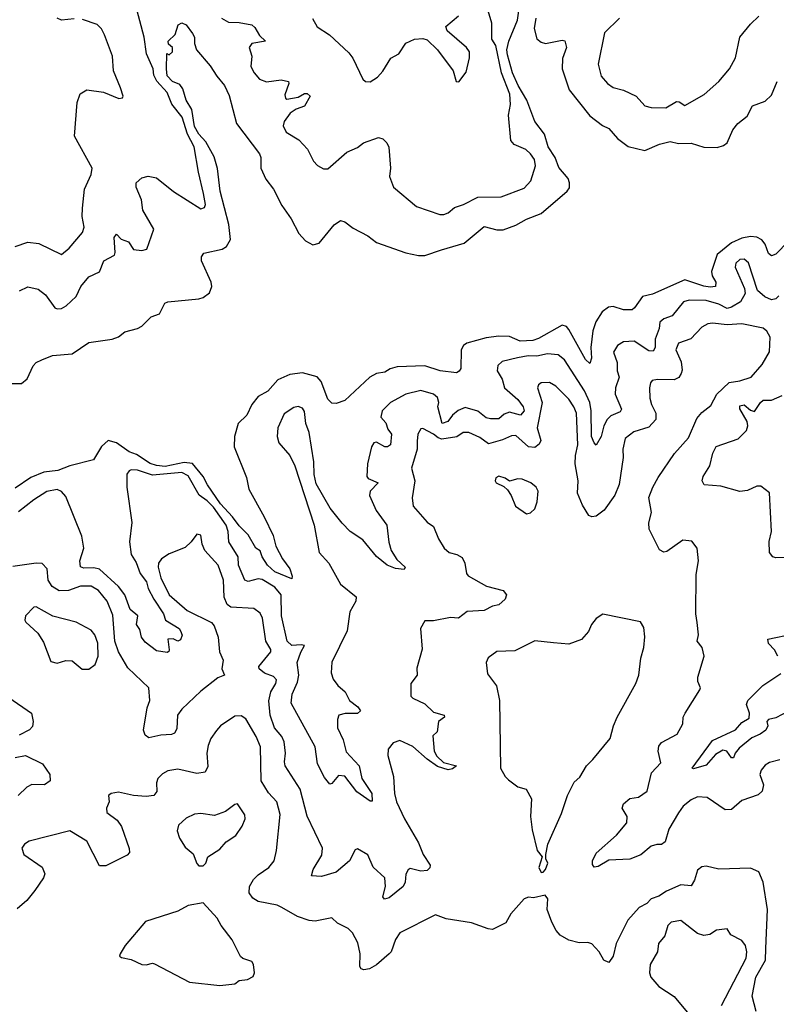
# Model space of a CAD drawing. Extents: x 1690054 to 1842981, y 782881 to 914114.
# Tile 336 of 656: x 1741627 to 1745208, y 892127 to 896787. Entities that reach past the tile are written whole.
import ezdxf

# ---------------------------------------------------------------- set-up
doc = ezdxf.new("R2010")
doc.units = 0

msp = doc.modelspace()

# ---------------------------------------------------------------- linework, layer by layer
at = {"layer": '0CON10XD'}
for points in [[(1741626.8, 895503.2), (1741665, 895523.3), (1741715, 895511.5), (1741748.5, 895485), (1741793.8, 895423.8), (1741805, 895418.1), (1741825, 895419.4), (1741847.4, 895432.6), (1741895, 895477.5), (1741916.2, 895525), (1741955, 895570.6), (1742005, 895594.4), (1742025.8, 895645), (1742075, 895672), (1742079.1, 895685), (1742074.1, 895755.9), (1742085, 895771.9), (1742107.5, 895747.5), (1742141.5, 895735), (1742165, 895698.6), (1742205, 895694.4), (1742228.8, 895701.2), (1742262.5, 895795), (1742209.5, 895885), (1742203.5, 895935), (1742178.1, 895995), (1742178.6, 896015), (1742205, 896038.5), (1742235, 896046.2), (1742275, 896039.1), (1742355, 895973.1), (1742485, 895892.5), (1742502.1, 895897.9), (1742507, 895913), (1742496.9, 895965), (1742472.7, 896065), (1742452.7, 896185), (1742421.7, 896245), (1742395.4, 896325.4), (1742347.8, 896387.8), (1742325, 896442.9), (1742276.5, 896496.5), (1742261.3, 896525), (1742259.5, 896555), (1742227.8, 896625), (1742216.1, 896705), (1742168.1, 896885)], [(1741580, 895065), (1741635, 895065.5), (1741662.2, 895087.8), (1741690.9, 895149.1), (1741705, 895163.8), (1741732.3, 895177.7), (1741781.9, 895198.1), (1741875, 895205.6), (1741955, 895259.5), (1742065, 895274.2), (1742095, 895286.2), (1742125, 895310), (1742185, 895326.2), (1742205, 895336.7), (1742249.1, 895380.9), (1742288.8, 895395), (1742314, 895445), (1742327.9, 895452.1), (1742475, 895466), (1742495, 895472), (1742525, 895493.8), (1742535.7, 895524.3), (1742532.9, 895545), (1742488, 895645), (1742486.7, 895665), (1742498.3, 895681.7), (1742585, 895700.9), (1742605.8, 895714.2), (1742624.1, 895745.9), (1742617.1, 895817.1), (1742575.8, 895975), (1742562.9, 896082.9), (1742547.2, 896137.2), (1742508.3, 896208.3), (1742475, 896245.4), (1742455, 896281.5), (1742441.9, 896361.9), (1742415, 896406), (1742399.7, 896459.7), (1742385, 896480), (1742350, 896495), (1742325, 896522), (1742321.4, 896555), (1742323, 896627), (1742335, 896620), (1742350, 896635), (1742350, 896655), (1742331.7, 896671.7), (1742330, 896685), (1742363.6, 896716.4), (1742377, 896763), (1742395, 896772.5), (1742415, 896762.5), (1742445, 896722.5), (1742453.8, 896705), (1742453.9, 896673.9), (1742463.9, 896643.9), (1742528.6, 896568.6), (1742559.3, 896519.3), (1742596.2, 896476.2), (1742618.9, 896428.9), (1742652.5, 896295), (1742761.5, 896151.5), (1742767.5, 896135), (1742768.4, 896085), (1742791.5, 896031.5), (1742827.8, 895985), (1742868.3, 895908.3), (1742912.2, 895845), (1742947.5, 895775), (1742979.7, 895739.7), (1743015, 895721.4), (1743045, 895730), (1743115, 895816.2), (1743145, 895836.2), (1743165, 895830), (1743205, 895800.8), (1743275, 895764.2), (1743315, 895732.5), (1743455, 895683.5), (1743515, 895670.5), (1743545, 895670.5), (1743622.6, 895697.4), (1743730.2, 895729.8), (1743825, 895807.8), (1743885, 895793.1), (1743915, 895793.2), (1743975, 895814), (1744025, 895843.1), (1744095, 895870), (1744218.6, 895975), (1744228.3, 895991.7), (1744229.6, 896015), (1744222, 896035), (1744178.2, 896088.2), (1744161, 896135), (1744128.7, 896185), (1744111.2, 896245), (1744065.3, 896305), (1744026.4, 896406.4), (1743986, 896475), (1743959.9, 896535), (1743935, 896620), (1743932.7, 896645), (1743941.5, 896685), (1743982.9, 896785), (1743990.6, 896839.4)], [(1742582.7, 896795), (1742615, 896775.5), (1742665, 896774.5), (1742725, 896762.2), (1742739.8, 896749.8), (1742761.7, 896711.7), (1742790, 896685), (1742726.2, 896675), (1742713.3, 896655), (1742725.3, 896615), (1742721.5, 896565), (1742736.9, 896535), (1742762.5, 896505), (1742795, 896492.3), (1742865, 896503.2), (1742898.5, 896495), (1742900, 896485), (1742881.8, 896431.8), (1742884.4, 896415), (1742891.6, 896411.6), (1742945, 896419.6), (1742975, 896438.1), (1742987.8, 896437.8), (1743002.1, 896425), (1742975, 896377.5), (1742935, 896364.3), (1742907.8, 896345), (1742878.2, 896305), (1742873.3, 896285), (1742887.5, 896255), (1742948.7, 896218.7), (1742989.6, 896175), (1743017.2, 896117.2), (1743036.4, 896096.4), (1743065, 896080.8), (1743085, 896080.8), (1743175, 896159.4), (1743225, 896182.5), (1743254, 896205), (1743325, 896228.8), (1743345, 896223.3), (1743364.3, 896204.3), (1743374.3, 896184.3), (1743381.1, 896085), (1743376.9, 896045), (1743395.8, 895995), (1743505, 895902.9), (1743615, 895865.5), (1743635, 895864.5), (1743655, 895873.3), (1743685, 895898.9), (1743727.1, 895912.9), (1743795, 895946.9), (1743905, 895948.2), (1744015, 895990.4), (1744045.4, 896025), (1744067.3, 896095), (1744063.3, 896125), (1744045, 896152.9), (1744022.2, 896172.2), (1743966.4, 896196.4), (1743950.6, 896215), (1743940.5, 896335), (1743950, 896385), (1743946.7, 896435), (1743907.6, 896535), (1743881.1, 896665), (1743861.5, 896695), (1743860.7, 896770.7), (1743839.3, 896845)], [(1743012.3, 896792.3), (1743035, 896753.3), (1743092.5, 896715), (1743185, 896630), (1743204.2, 896604.2), (1743251.2, 896505), (1743263.9, 896493.9), (1743285, 896493.3), (1743320, 896515), (1743345, 896543.8), (1743382.9, 896605), (1743420.8, 896625), (1743455, 896675.7), (1743495, 896694.4), (1743535, 896698.6), (1743555, 896692), (1743603.8, 896645), (1743678, 896545), (1743692.5, 896495), (1743705, 896492.5), (1743740.6, 896539.4), (1743756.2, 896606.2), (1743755.3, 896635), (1743741.2, 896655), (1743650, 896735), (1743643.8, 896755), (1743703.8, 896805)], [(1744465.6, 896795), (1744394.4, 896725), (1744363.8, 896576.2), (1744379.2, 896519.2), (1744408.6, 896485), (1744436.2, 896466.2), (1744485, 896453.5), (1744543.8, 896425), (1744585, 896378.6), (1744615, 896371.1), (1744685, 896370.4), (1744735, 896400), (1744748.3, 896398.3), (1744775, 896380.5), (1744866.9, 896433.1), (1744935.8, 896495), (1744985.6, 896555), (1745015, 896606.7), (1745035.5, 896704.5), (1745085, 896766), (1745125, 896804.2)], [(1741605, 895712.9), (1741666.1, 895733.9), (1741717, 895727), (1741825, 895676.2), (1741862, 895705), (1741925, 895779.2), (1741931.8, 895805), (1741923.1, 895855), (1741924.4, 895895), (1741934.2, 895984.2), (1741965.7, 896054.3), (1741969.4, 896085), (1741886.2, 896235), (1741899.5, 896395), (1741913.2, 896436.8), (1741945, 896455.8), (1742023.6, 896443.6), (1742096.1, 896413.9), (1742113, 896417), (1742116, 896425), (1742104, 896465), (1742071.4, 896545), (1742065.8, 896614.2), (1742028.6, 896715), (1742013.6, 896743.6), (1741993.6, 896763.6), (1741925, 896787.5)], [(1741885, 896790.4), (1741824.4, 896784.4), (1741804.4, 896794.4)], [(1744069.6, 896795), (1744062.3, 896745), (1744075, 896697.1), (1744095, 896680), (1744115, 896674.5), (1744195, 896690), (1744207.1, 896687.1), (1744214.3, 896655), (1744196.2, 896603.8), (1744194.1, 896555), (1744227.1, 896455), (1744325, 896331.5), (1744385, 896285.6), (1744415, 896271.4), (1744455.3, 896225.3), (1744506.2, 896186.2), (1744585, 896167.3), (1744655, 896198.2), (1744705, 896211.1), (1744745, 896201.6), (1744805, 896203.2), (1744865, 896183.6), (1744927.4, 896182.6), (1744958, 896192), (1744975.5, 896204.5), (1745002.5, 896265), (1745025, 896295.7), (1745069.9, 896330.1), (1745095, 896378.6), (1745155, 896401.4), (1745185, 896429.2), (1745211.1, 896495)], [(1745265, 895738.5), (1745205, 895676.9), (1745185, 895670), (1745171.1, 895681.1), (1745154.3, 895724.3), (1745138.8, 895745), (1745115, 895758.3), (1745085, 895760.2), (1745045, 895753.5), (1744995, 895731.6), (1744928.2, 895675), (1744900.3, 895595), (1744904.4, 895574.4), (1744920.8, 895545), (1744920, 895525), (1744895, 895521), (1744865, 895525.2), (1744775, 895555.6), (1744621.5, 895488.5), (1744573.8, 895476.2), (1744537.1, 895422.9), (1744525, 895414.5), (1744485, 895414.1), (1744435, 895429.6), (1744414.1, 895425.9), (1744382.9, 895405), (1744353.8, 895356.2), (1744339.6, 895315), (1744330.6, 895235), (1744333.6, 895185), (1744325, 895159.2), (1744305, 895178.6), (1744225, 895320.9), (1744214.7, 895334.7), (1744195, 895341.5), (1744082.5, 895277.5), (1744055, 895269.3), (1743995, 895266.2), (1743945, 895286.8), (1743895, 895289.7), (1743835, 895281.9), (1743743.5, 895256.5), (1743727.1, 895245), (1743716, 895225), (1743714, 895136), (1743707.1, 895122.9), (1743694.2, 895115.8), (1743617.5, 895125), (1743545, 895148.6), (1743413.5, 895143.5), (1743380, 895135), (1743355, 895119.4), (1743315, 895111.8), (1743284.2, 895095), (1743165.5, 894984.5), (1743125, 894970), (1743105, 894972), (1743085, 894991.2), (1743053.8, 895075), (1743035, 895096.5), (1742965, 895115.9), (1742905, 895107.1), (1742848.1, 895081.9), (1742800.6, 895029.4), (1742755, 895004.2), (1742725.6, 894965), (1742701.9, 894915), (1742660.9, 894875), (1742643.1, 894815), (1742642.2, 894765), (1742699.8, 894619.8), (1742712.2, 894565), (1742784, 894434), (1742826.8, 894345), (1742840, 894295), (1742871.4, 894235), (1742905, 894187.5), (1742916.7, 894153.3), (1742915, 894140), (1742835, 894173.8), (1742799.1, 894205), (1742774.3, 894245), (1742765, 894272.5), (1742745, 894286), (1742708.2, 894348.2), (1742665, 894390.7), (1742634.7, 894434.7), (1742578, 894495), (1742515.7, 894585), (1742495.3, 894625.3), (1742445, 894687), (1742405, 894691.7), (1742315, 894671.6), (1742275, 894676.8), (1742245, 894687.1), (1742179.1, 894729.1), (1742145, 894741.8), (1742085, 894783.9), (1742045, 894795.9), (1742013.7, 894766.3), (1741975.8, 894704.3), (1741864.6, 894675.4), (1741807, 894653), (1741741.4, 894645), (1741679.6, 894620.4), (1741605, 894569.2)], [(1745219.4, 895480.6), (1745205, 895466), (1745185, 895460.5), (1745153.9, 895475), (1745118.5, 895505), (1745075.8, 895635.8), (1745055, 895653.1), (1745035, 895652.2), (1745015.6, 895635), (1745013.5, 895616.5), (1745056.5, 895515), (1745060.5, 895490.5)], [(1745060.5, 895490.5), (1745037.6, 895452.4), (1744995, 895425.7), (1744975, 895420), (1744935, 895440.2), (1744875, 895458.5), (1744795, 895459.6), (1744768.1, 895451.9), (1744715, 895385.4), (1744675, 895370.6), (1744656.9, 895355), (1744653.8, 895325), (1744634.4, 895275.6), (1744633.8, 895235), (1744625, 895217.5), (1744605, 895220), (1744535, 895264.7), (1744485, 895262.1), (1744455.3, 895244.7), (1744437.2, 895212.8), (1744454.3, 895165), (1744454.8, 895125), (1744463.9, 895095), (1744446.9, 895045), (1744445.3, 895015.3), (1744475, 894943.3), (1744468.3, 894931.7), (1744425, 894911.9), (1744407.9, 894895), (1744391.9, 894865), (1744378.4, 894815), (1744355, 894773.8), (1744345, 894783.8), (1744333.4, 894815), (1744331.8, 894935), (1744325, 894975.4), (1744300.5, 895030.5), (1744205, 895177.5), (1744175, 895200.4), (1744125, 895206.3), (1744075, 895195.2), (1744033.8, 895196.2), (1743983, 895187), (1743910.9, 895169.1), (1743889.1, 895150.9), (1743886.2, 895125), (1743909.6, 895085), (1743921.2, 895045), (1743985, 894989.8), (1744010.4, 894955), (1744014.4, 894935), (1743996.7, 894915), (1743945, 894929.3), (1743919.6, 894920.4), (1743895, 894898.5), (1743855, 894897.2), (1743835, 894902.2), (1743795, 894934.1), (1743735, 894951.3), (1743702.8, 894937.2), (1743675.9, 894915), (1743653.6, 894885), (1743626.3, 894876.3), (1743605.7, 894955), (1743610, 894975), (1743605, 894998.5), (1743585, 895014.1), (1743525, 895032), (1743455, 895015.3), (1743381.4, 894975), (1743342.9, 894935), (1743336.5, 894905), (1743359, 894879), (1743368.7, 894848.7), (1743387.1, 894825), (1743381.1, 894775), (1743367.5, 894765), (1743355, 894764.8), (1743315, 894787.8), (1743302.9, 894785), (1743292.5, 894765), (1743272.9, 894685), (1743270, 894625), (1743275.8, 894615), (1743323.3, 894595), (1743286.2, 894555), (1743283.2, 894535), (1743313.8, 894463.8), (1743364.1, 894394.1), (1743373.7, 894313.7), (1743385.4, 894275), (1743412.4, 894232.4), (1743450.5, 894195), (1743446.2, 894185), (1743405, 894189.4), (1743365.4, 894205), (1743315, 894246.7), (1743250.5, 894325), (1743190.8, 894365), (1743153.6, 894403.6), (1743095.7, 894475), (1743030, 894590), (1743020, 894635), (1743019.1, 894695), (1742996.7, 894833.3), (1742981.2, 894875), (1742975, 894933.3), (1742965, 894948.6), (1742945, 894955.5), (1742925, 894951.5), (1742878.7, 894921.3), (1742848.5, 894855), (1742845.5, 894815), (1742852.9, 894785), (1742905.7, 894725), (1742929.2, 894675), (1743020, 894395), (1743044, 894265), (1743090, 894215), (1743144.5, 894115), (1743219.2, 894055), (1743218.1, 894035), (1743189.5, 893985), (1743177.5, 893895), (1743104, 893746), (1743100.7, 893695), (1743110.4, 893665), (1743133.1, 893635), (1743167.1, 893605), (1743187.9, 893565), (1743226.9, 893535), (1743239.2, 893515), (1743226.4, 893503.6), (1743166.6, 893503.4), (1743138, 893495), (1743130.7, 893475), (1743130.5, 893435), (1743158.1, 893378.1), (1743172.4, 893322.4), (1743233.3, 893255), (1743246, 893196), (1743293.6, 893125), (1743295, 893087.5), (1743285, 893088.8), (1743221.8, 893131.8), (1743165, 893207.3), (1743135, 893209.1), (1743105, 893172), (1743095, 893168), (1743070.1, 893200.1), (1743036.5, 893265), (1743024.7, 893345), (1742912.1, 893552.1), (1742916.8, 893595), (1742942.2, 893652.2), (1742948.4, 893685), (1742940.7, 893745), (1742957, 893793), (1742975.6, 893825), (1742958.9, 893828.9), (1742915, 893824.3), (1742893.6, 893845), (1742866.7, 893965), (1742865, 894065.3), (1742835, 894101.2), (1742775, 894136.7), (1742755, 894140), (1742708, 894128), (1742693.1, 894135), (1742662, 894205), (1742661.4, 894245), (1742617.3, 894315), (1742614.4, 894365), (1742603.8, 894395), (1742545, 894479), (1742515, 894510.4), (1742476.1, 894536.1), (1742425, 894628.4), (1742395, 894644.1), (1742255, 894631.7), (1742185, 894655.3), (1742155, 894656.5), (1742145, 894652.5), (1742134, 894636), (1742134.6, 894575), (1742157.4, 894407.4), (1742146.5, 894315), (1742155.3, 894255), (1742177.7, 894217.7), (1742197.6, 894165), (1742226.4, 894126.4), (1742235.4, 894095.4), (1742262, 894045), (1742307.2, 893975), (1742317.3, 893945), (1742381.5, 893905), (1742388.2, 893895), (1742395.6, 893874.4), (1742388.8, 893851.2), (1742375, 893846.2), (1742354.1, 893855.9), (1742327.5, 893855), (1742334, 893805), (1742333.6, 893796.4), (1742325, 893791.2), (1742275, 893800), (1742220.7, 893840.7), (1742203.9, 893865), (1742195, 893900), (1742180.6, 893925), (1742186.7, 893965), (1742149.4, 893995), (1742124.8, 894065), (1742095, 894103.8), (1742005, 894185.7), (1741977.4, 894192.6), (1741930.7, 894190.7), (1741915, 894197.5), (1741912.2, 894225), (1741930.5, 894285), (1741921.8, 894341.8), (1741845, 894530.4), (1741825, 894553.6), (1741805, 894562.9), (1741755.7, 894554.3), (1741693.5, 894515), (1741621.7, 894458.3)], [(1745225, 893284.3), (1745175, 893271.4), (1745155, 893258.6), (1745135.7, 893235), (1745130, 893215), (1745146.9, 893165), (1745140.8, 893135), (1745121.1, 893118.9), (1745045, 893091.9), (1744995, 893048.1), (1744965, 893046.9), (1744880, 893105), (1744835, 893108.1), (1744805, 893094.4), (1744766.7, 893065), (1744745, 893033.3), (1744699.3, 892955), (1744681.1, 892895), (1744665, 892882.9), (1744642.5, 892882.5), (1744615.7, 892875), (1744566.2, 892833.8), (1744515, 892813.8), (1744415, 892809.5), (1744365, 892779.5), (1744345.8, 892775.8), (1744338, 892788), (1744338.2, 892805), (1744355, 892841.8), (1744452.1, 892927.9), (1744500.5, 892985), (1744501.3, 893015), (1744478.9, 893055), (1744484.7, 893075), (1744515, 893100.3), (1744555, 893107.1), (1744596.2, 893135), (1744617.4, 893222.6), (1744660.4, 893269.6), (1744648.2, 893325), (1744651.7, 893348.3), (1744665, 893365.6), (1744738.8, 893405), (1744765.6, 893455), (1744767.1, 893485), (1744775.5, 893504.5), (1744846.2, 893615), (1744848.8, 893625), (1744836.7, 893655), (1744836.2, 893675), (1744865.7, 893775), (1744856.7, 893815), (1744833.3, 893845), (1744840, 893875), (1744833.6, 893933.6), (1744826.2, 893975), (1744828.8, 894161.2), (1744840, 894225), (1744833.3, 894285), (1744808.3, 894318.3), (1744765, 894323.8), (1744689.7, 894270.3), (1744675, 894267.5), (1744655, 894277.5), (1744606.1, 894376.1), (1744604.5, 894405), (1744616.5, 894455), (1744604.4, 894525.6), (1744622.5, 894575), (1744649.3, 894620.7), (1744725.5, 894734.5), (1744792.8, 894807.2), (1744831.3, 894898.7), (1744855, 894927.5), (1744898.3, 894961.7), (1744925.7, 895015), (1744985, 895070.6), (1745035, 895077.9), (1745088, 895095), (1745141.1, 895155), (1745175.6, 895215.6), (1745178.5, 895285), (1745162.8, 895312.8), (1745145, 895327.5), (1745045, 895346.8), (1744975, 895342), (1744905, 895351.1), (1744883.1, 895346.9), (1744855, 895331.4), (1744803.5, 895276.5), (1744745, 895255.5), (1744731.8, 895225), (1744757.5, 895167.5), (1744762.2, 895127.8), (1744758, 895112), (1744746.1, 895093.9), (1744725, 895082.5), (1744645, 895084.3), (1744620.8, 895079.2), (1744612.3, 895067.7), (1744606.9, 895045), (1744608.9, 894995), (1744616.4, 894965), (1744638.2, 894925), (1744637.1, 894895), (1744605, 894858.4), (1744534, 894836), (1744493.1, 894805), (1744481.9, 894755), (1744482.2, 894715), (1744463.3, 894586.7), (1744444, 894536), (1744393.5, 894465), (1744355, 894437.9), (1744335, 894434.5), (1744320.8, 894440.8), (1744289.8, 894489.8), (1744266.6, 894546.6), (1744270.3, 894605), (1744256.1, 894685), (1744257.4, 894725), (1744268.7, 894775), (1744261.6, 894925), (1744250, 894955), (1744225, 894990.5), (1744165, 895052.2), (1744135, 895070), (1744095, 895068.6), (1744082, 895058), (1744077.5, 895045), (1744099.2, 894975), (1744076, 894855), (1744093, 894795), (1744085, 894778.7), (1744065, 894762.7), (1744035, 894765.5), (1743975, 894819), (1743955, 894817.8), (1743911.6, 894798.4), (1743845, 894779.6), (1743805, 894809.7), (1743752.8, 894832.8), (1743725, 894832.8), (1743695, 894812.6), (1743625, 894802.4), (1743607.2, 894807.2), (1743585, 894825.7), (1743535, 894851.9), (1743525, 894850), (1743510.5, 894825), (1743508.2, 894791.8), (1743508.7, 894755), (1743481.9, 894665), (1743496.9, 894605), (1743484.2, 894524.2), (1743489.2, 894485), (1743555, 894408), (1743585, 894388.8), (1743609.7, 894329.7), (1743636.2, 894285), (1743660, 894265), (1743696.4, 894256.4), (1743721.5, 894241.5), (1743734.4, 894215), (1743742, 894165), (1743750, 894155), (1743836.3, 894106.3), (1743915, 894085.7), (1743931.2, 894065), (1743924, 894045), (1743895, 894017.5), (1743865, 894010.6), (1743825, 893990.4), (1743744.7, 893985.3), (1743703.7, 893953.7), (1743665, 893957.2), (1743585, 893941.4), (1743545, 893942.5), (1743524, 893905), (1743532.3, 893807.7), (1743507, 893717), (1743508, 893685), (1743477.5, 893645), (1743477.5, 893625), (1743477.5, 893585), (1743487.5, 893575), (1743545, 893548.1), (1743585, 893509.1), (1743635.6, 893495), (1743637.5, 893485), (1743609.2, 893465), (1743603.2, 893416.8), (1743582.7, 893397.3), (1743588.8, 893325), (1743600.7, 893300.7), (1743631.9, 893271.9), (1743694.4, 893255), (1743675, 893241.5), (1743655, 893237.1), (1743605, 893252.3), (1743555, 893286.5), (1743487.1, 893347.1), (1743426.7, 893375), (1743393.8, 893365), (1743370.8, 893335), (1743368.6, 893305), (1743396.1, 893205), (1743400.6, 893125), (1743410.8, 893085), (1743448.4, 893005), (1743515, 892891.2), (1743536.2, 892835), (1743570, 892785), (1743567.8, 892772.2), (1743555, 892760), (1743525, 892756.7), (1743475, 892768.9), (1743465, 892762.9), (1743455, 892743.3), (1743450.6, 892705), (1743441.9, 892685), (1743375, 892630.3), (1743352.9, 892625), (1743346.2, 892635), (1743358.4, 892685), (1743355, 892725.7), (1743300.6, 892775), (1743275, 892833.8), (1743225, 892863.3), (1743215, 892857.5), (1743188.6, 892805), (1743125, 892751.9), (1743055, 892731.1), (1743007.5, 892735), (1743015.7, 892765), (1743056.8, 892833.2), (1743060.3, 892865), (1742987.3, 893017.3), (1742955, 893145.6), (1742883.6, 893255), (1742880, 893275), (1742885.3, 893315), (1742878.8, 893368.8), (1742867.5, 893395), (1742832.2, 893435), (1742812.9, 893495), (1742806.6, 893563.4), (1742815.2, 893605), (1742839.1, 893645), (1742842.8, 893662.8), (1742828.8, 893678.8), (1742785, 893693.9), (1742760.8, 893715), (1742759.2, 893725), (1742815.3, 893795.3), (1742815.3, 893805.3), (1742792.3, 893845), (1742776.6, 893955), (1742765, 893978.6), (1742735, 893999.6), (1742627, 894007), (1742608.5, 894018.5), (1742594.2, 894054.2), (1742591.9, 894135), (1742565.9, 894205.9), (1742502.9, 894275), (1742490, 894305), (1742485, 894347.5), (1742465, 894352.5), (1742438.8, 894315), (1742410.7, 894289.3), (1742335, 894259.2), (1742298.9, 894235), (1742283.9, 894215), (1742282.4, 894195), (1742295.4, 894144.6), (1742335, 894064.6), (1742420.3, 893990.3), (1742535, 893934.4), (1742548, 893918), (1742566.7, 893865), (1742573.1, 893795), (1742590.5, 893755), (1742584.2, 893715), (1742596.7, 893685), (1742565, 893671.9), (1742485, 893608.9), (1742395, 893523.8), (1742374.1, 893495), (1742370, 893430), (1742359.6, 893410.4), (1742345, 893403.5), (1742295, 893401.1), (1742237.5, 893387.5), (1742220.3, 893400.3), (1742212.5, 893425), (1742230.5, 893529.5), (1742242.5, 893565), (1742238.6, 893625), (1742138.7, 893718.7), (1742094.4, 893794.4), (1742078.1, 893845), (1742068, 893968), (1742040.3, 894035), (1742000.4, 894085), (1741965, 894105.3), (1741914.4, 894105.6), (1741858, 894085), (1741813.9, 894083.9), (1741780.8, 894105), (1741762.2, 894135), (1741757.9, 894187.9), (1741732.9, 894212.9), (1741705, 894214.4), (1741595, 894198.8)], [(1745275, 894241.4), (1745205, 894239.2), (1745191.2, 894245), (1745175.7, 894265.7), (1745173.4, 894316.6), (1745184.3, 894365), (1745175, 894547.5), (1745135, 894578.8), (1745115, 894579.2), (1745071.3, 894558.7), (1745035, 894554.4), (1744945, 894579.6), (1744865.8, 894585.8), (1744857.1, 894605), (1744862.2, 894625), (1744892.9, 894675), (1744907.5, 894735), (1744922.6, 894767.4), (1745026.9, 894803.1), (1745066.7, 894843.3), (1745072.1, 894865), (1745069.1, 894885), (1745035, 894944.4), (1745035, 894960), (1745055, 894963.6), (1745085, 894939.5), (1745105, 894931.9), (1745132.5, 894975), (1745145.7, 894985.7), (1745185, 894986), (1745235, 895008.9)], [(1744025, 894447.5), (1744045, 894452.5), (1744065, 894472.5), (1744076, 894505), (1744081.2, 894555), (1744071.2, 894575), (1744045.7, 894595.7), (1744005, 894612), (1743985, 894613.8), (1743945, 894602.5), (1743925, 894616.7), (1743895, 894626.7), (1743880.7, 894619.3), (1743877.5, 894605), (1743882.5, 894595), (1743918.3, 894578.3), (1743935, 894562.5), (1743953.3, 894535), (1743973.3, 894485), (1744025, 894447.5)], [(1741922.8, 893712.8), (1741955, 893713.3), (1741985, 893735.7), (1741998.4, 893775), (1741996.2, 893836.2), (1741982.7, 893875), (1741965, 893897.5), (1741895, 893935.6), (1741783.5, 893963.5), (1741705, 894008), (1741694.2, 894005.8), (1741654.2, 893965.8), (1741651.2, 893945), (1741656.2, 893935), (1741712.8, 893882.8), (1741740.5, 893840.5), (1741775, 893750), (1741805, 893741.2), (1741845, 893754), (1741875, 893752), (1741922.8, 893712.8)], [(1744095, 892750), (1744105, 892752.5), (1744116, 892764), (1744125.9, 892794.1), (1744117.5, 892815), (1744117.5, 892835), (1744126.7, 892885), (1744190.9, 893029.1), (1744219.2, 893115), (1744251.5, 893178.5), (1744278.1, 893201.9), (1744308.9, 893255), (1744340, 893285), (1744420.8, 893385), (1744436.4, 893445), (1744454.4, 893485), (1744542.9, 893645), (1744557.5, 893685), (1744565.7, 893765), (1744580, 893815), (1744585.8, 893865.8), (1744580.5, 893910.5), (1744565, 893936.7), (1744386.4, 893973.6), (1744355, 893952.5), (1744332.5, 893925), (1744318.3, 893891.7), (1744285, 893853.3), (1744225, 893832), (1744152.7, 893837.3), (1744065, 893847.5), (1743969.7, 893800.3), (1743885, 893795.8), (1743844.1, 893765.9), (1743833.8, 893745), (1743841.2, 893691.2), (1743883.9, 893633.9), (1743898, 893565), (1743901.9, 893245), (1743924.2, 893205), (1743939.7, 893189.7), (1743985, 893155.8), (1744024.2, 893144.2), (1744048.8, 893098.8), (1744044, 893015), (1744052.7, 892952.7), (1744076.7, 892855), (1744100, 892825), (1744083.6, 892773.6), (1744095, 892750)], [(1745215.4, 893775), (1745199.1, 893805), (1745171.2, 893835), (1745167.1, 893855), (1745289.7, 893880.3)], [(1745265, 893514), (1745205, 893483.3), (1745170, 893475), (1745162.5, 893465), (1745167.5, 893445), (1745158.6, 893425), (1745131.1, 893405), (1745091.8, 893388.2), (1745031.2, 893338.8), (1745012.7, 893315), (1745005, 893293.8), (1744995, 893294), (1744974.2, 893324.2), (1744955, 893329.1), (1744920.4, 893309.6), (1744875, 893259.1), (1744815, 893241.2), (1744810, 893245), (1744905.4, 893375), (1745013.7, 893426.3), (1745045, 893460), (1745079.2, 893480.8), (1745080.8, 893505), (1745066.5, 893545), (1745073.1, 893565), (1745144.2, 893635), (1745228.3, 893691.7)], [(1741575, 893578.6), (1741682.5, 893505), (1741691.5, 893465), (1741688.3, 893441.7), (1741673.8, 893426.2), (1741625, 893400.8)], [(1745112.2, 892092.2), (1745093.1, 892165), (1745111.1, 892255), (1745156.9, 892335), (1745158.6, 892391.4), (1745165.8, 892575), (1745145.3, 892705.3), (1745125, 892754.3), (1745085, 892771.1), (1744935, 892765.6), (1744875, 892780.8), (1744855, 892777.5), (1744835, 892762), (1744820.9, 892715), (1744805, 892688), (1744755, 892692.9), (1744687.3, 892662.7), (1744652.1, 892637.9), (1744614.6, 892625.4), (1744595, 892603.5), (1744559.2, 892585), (1744504.7, 892525.3), (1744449.1, 892415), (1744435, 892354), (1744415, 892324.5), (1744391.4, 892335), (1744368.9, 892375), (1744335, 892413.1), (1744315, 892419.4), (1744275, 892418.1), (1744225, 892430), (1744184.4, 892454.4), (1744165.5, 892475.5), (1744145.3, 892515.3), (1744123.3, 892575), (1744126.1, 892626.1), (1744113, 892643), (1744058.8, 892631.2), (1744035, 892634), (1744015, 892626.2), (1743951.2, 892555), (1743927.7, 892512.3), (1743865, 892481.2), (1743843.6, 892483.6), (1743765, 892512), (1743645, 892531.9), (1743595, 892550.6), (1743425.7, 892464.3), (1743405, 892433.8), (1743384.6, 892375.4), (1743375.6, 892365), (1743315, 892312.9), (1743282.5, 892295), (1743255, 892290), (1743242.5, 892295), (1743236.7, 892305), (1743238.9, 892365), (1743226.9, 892416.9), (1743202.5, 892465), (1743181.2, 892485), (1743130.5, 892510.5), (1743105, 892536.4), (1743025, 892520.5), (1742997.3, 892522.7), (1742941.7, 892541.8), (1742867.1, 892585), (1742845.3, 892595.3), (1742755, 892613.8), (1742729.7, 892629.7), (1742713.6, 892655), (1742714.5, 892685), (1742733, 892717), (1742755, 892740), (1742806.5, 892773.5), (1742831.1, 892805), (1742842.5, 892855), (1742860, 893025), (1742844.5, 893085), (1742805, 893127.1), (1742769.4, 893185), (1742766, 893346), (1742745.4, 893395), (1742697.4, 893477.4), (1742675, 893492), (1742645, 893490), (1742578.1, 893445), (1742557.8, 893422.2), (1742531.2, 893385), (1742518.6, 893351.4), (1742512.5, 893315), (1742517, 893253), (1742504.1, 893225.9), (1742465, 893218.4), (1742375, 893240), (1742328.2, 893231.8), (1742302.4, 893217.6), (1742280.9, 893195), (1742274.6, 893175), (1742276.2, 893133.8), (1742262.5, 893115), (1742225, 893109.5), (1742165, 893114.6), (1742095, 893130), (1742060, 893125), (1742047.5, 893115), (1742050, 893085), (1742038.6, 893055), (1742039.4, 893035), (1742087.6, 892997.6), (1742108.8, 892968.8), (1742145.9, 892864.1), (1742146, 892845), (1742135, 892832), (1742035, 892782.5), (1742005, 892782.5), (1741945, 892899.2), (1741865, 892948), (1741671.7, 892898.3), (1741650, 892885), (1741636.7, 892865), (1741646.7, 892835), (1741733.8, 892775), (1741745.9, 892744.1), (1741740, 892725), (1741698.8, 892665), (1741661.2, 892618.8), (1741615, 892578.8)], [(1741605, 893295.6), (1741655, 893304.2), (1741735, 893265.4), (1741770, 893215), (1741771.2, 893185), (1741744.5, 893165.5), (1741685, 893167.6), (1741661.5, 893155), (1741619.1, 893115)], [(1742495, 892782.5), (1742507.5, 892795), (1742517.5, 892825), (1742575, 892861.4), (1742604.6, 892895.4), (1742650, 892925), (1742679.8, 892970.2), (1742693.5, 893005), (1742693.1, 893023.1), (1742657.5, 893075), (1742645, 893072.5), (1742600.3, 893039.7), (1742549.1, 893020.9), (1742485, 893030), (1742455, 893026), (1742415, 893007.1), (1742378, 892975), (1742372.9, 892947.1), (1742383, 892913), (1742410.9, 892870.9), (1742448.3, 892838.3), (1742465, 892792.5), (1742475, 892782.5), (1742495, 892782.5)], [(1742575, 892216.2), (1742645, 892223.8), (1742665, 892240), (1742705, 892243.3), (1742731.7, 892258.3), (1742738.8, 892275), (1742733.8, 892315), (1742725, 892328.8), (1742682.9, 892342.9), (1742672.7, 892352.7), (1742632.1, 892432.1), (1742580.3, 892500.3), (1742561.2, 892535), (1742495, 892606.7), (1742425, 892593.8), (1742375, 892567.5), (1742221.8, 892518.2), (1742126.7, 892405), (1742102.5, 892365), (1742100, 892355), (1742108.3, 892348.3), (1742155, 892338.8), (1742205.8, 892315.8), (1742225, 892314), (1742255, 892322), (1742265, 892318), (1742431.4, 892231.4), (1742575, 892216.2)], [(1744948.3, 892121.7), (1745064.6, 892345), (1745068, 892375), (1745062, 892405), (1745045, 892429.1), (1744992, 892455), (1744975, 892483.8), (1744925, 892476.9), (1744893.1, 892456.9), (1744865, 892452.5), (1744835, 892461.4), (1744755, 892522.9), (1744710, 892515), (1744695, 892500), (1744679.4, 892450.6), (1744649.4, 892415), (1744645.6, 892375), (1744610.6, 892315), (1744607.8, 892275), (1744613.3, 892255), (1744651.7, 892211.7), (1744725, 892163.8), (1744785, 892090)]]:
    msp.add_lwpolyline(points, dxfattribs=at)

doc.saveas('drawing.dxf')
